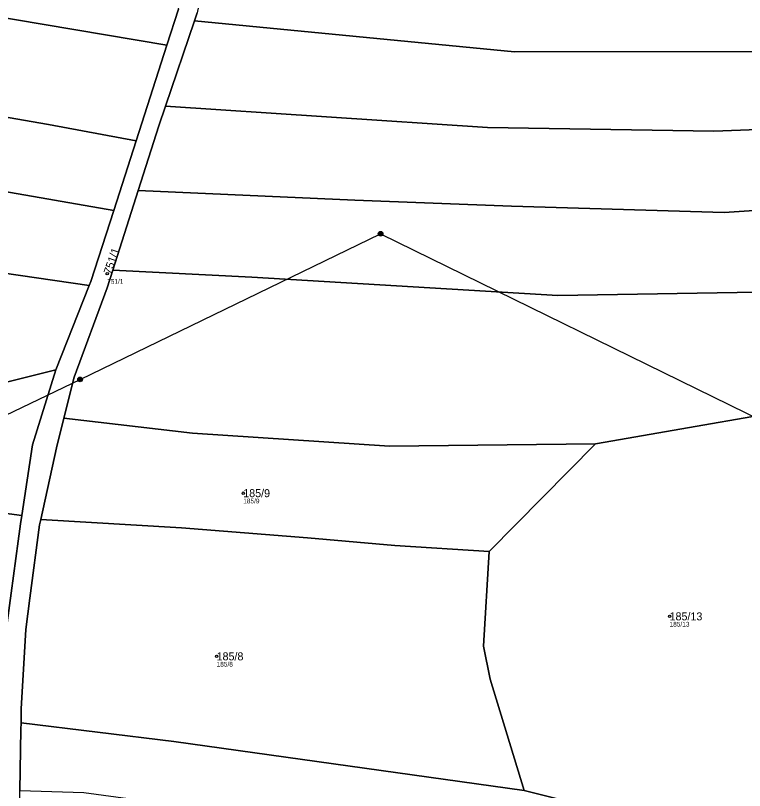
# Model space of a CAD drawing. Extents: x -732749 to -730903, y -1025757 to -1023435.
# Drawn here: x -732515.9 to -732361.3, y -1024376.4 to -1024211.9 of the extents above; entities that cross this region are included whole.
import ezdxf

# ---------------------------------------------------------------- set-up
doc = ezdxf.new("R2010")
doc.units = 0
for name, color, linetype in [('Definiční body', 7, 'Continuous'), ('Hranice parcel', 7, 'Continuous'), ('Parcelní čísla', 7, 'Continuous'), ('Polygon parcely', 7, 'Continuous'), ('Poz předměty', 7, 'Continuous')]:
    doc.layers.add(name, color=color, linetype=linetype)

msp = doc.modelspace()

# ---------------------------------------------------------------- linework, layer by layer
at = {"layer": 'Definiční body'}
for centre in [(-732496.44, -1024266.69), (-732467.58, -1024313.3), (-732377.15, -1024339.45), (-732473.23, -1024347.94)]:
    msp.add_circle(centre, 0.25, dxfattribs=at)
at = {"layer": 'Hranice parcel'}
for p, q in [((-732481.33, -1024210.59), (-732483.78, -1024218.21)), ((-732477.92, -1024213.06), (-732477.34, -1024211.36)), ((-732484.08, -1024231.15), (-732477.92, -1024213.06)), ((-732483.78, -1024218.21), (-732490.3, -1024238.5)), ((-732490.3, -1024238.5), (-732495.05, -1024253.3)), ((-732495.24, -1024265.95), (-732489.86, -1024249.03)), ((-732495.05, -1024253.3), (-732499.89, -1024268.37)), ((-732496.44, -1024269.72), (-732495.24, -1024265.95)), ((-732499.89, -1024268.37), (-732500.24, -1024269.25)), ((-732507.36, -1024287.14), (-732500.24, -1024269.25)), ((-732507.36, -1024287.14), (-732512.31, -1024303.06)), ((-732338.32, -1024293.35), (-732392.86, -1024302.8)), ((-732512.31, -1024303.06), (-732514.54, -1024318.02)), ((-732415.39, -1024325.71), (-732392.86, -1024302.8)), ((-732514.8, -1024319.8), (-732514.54, -1024318.02)), ((-732514.71, -1024362.05), (-732514.65, -1024359.05)), ((-732398.38, -1024378.79), (-732407.98, -1024376.4))]:
    msp.add_line(p, q, dxfattribs=at)
for points in [[(-732483.78, -1024218.21), (-732548.88, -1024207.17), (-732600.96, -1024200)], [(-732231.05, -1024219.9), (-732275.68, -1024219.9), (-732316.84, -1024219.53), (-732410.01, -1024219.62), (-732477.92, -1024213.06)], [(-732490.3, -1024238.5), (-732508.85, -1024235.06), (-732560.65, -1024226.06), (-732600.54, -1024218.18)], [(-732489.86, -1024249.03), (-732485.5, -1024235.31), (-732484.08, -1024231.15)], [(-732234.65, -1024231.45), (-732367.79, -1024236.46), (-732415.74, -1024235.72), (-732484.08, -1024231.15)], [(-732495.05, -1024253.3), (-732532.87, -1024246.72), (-732600.96, -1024235.11)], [(-732238.17, -1024243.51), (-732301.03, -1024249.44), (-732365.56, -1024253.71), (-732410.71, -1024252.41), (-732443.9, -1024251.11), (-732489.86, -1024249.03)], [(-732500.24, -1024269.25), (-732529.94, -1024264.88), (-732602.4, -1024252.75)], [(-732243.15, -1024256.67), (-732271.43, -1024260.75), (-732295.07, -1024264.84), (-732333.47, -1024268.36), (-732354.43, -1024270.59), (-732400.82, -1024271.33), (-732465.78, -1024267.43), (-732495.24, -1024265.95)], [(-732505.6, -1024297.35), (-732503.43, -1024288.69), (-732496.44, -1024269.72)], [(-732604.37, -1024296.86), (-732559.6, -1024300.19), (-732507.36, -1024287.14)], [(-732510.53, -1024318.91), (-732507.18, -1024303.66), (-732505.6, -1024297.35)], [(-732392.86, -1024302.8), (-732436.54, -1024303.29), (-732478.37, -1024300.6), (-732505.6, -1024297.35)], [(-732514.54, -1024318.02), (-732543.64, -1024314.23), (-732604.75, -1024301.6)], [(-732514.65, -1024359.05), (-732513.68, -1024342.2), (-732512.81, -1024335.55), (-732510.77, -1024320), (-732510.53, -1024318.91)], [(-732415.39, -1024325.71), (-732435.42, -1024324.38), (-732453.96, -1024322.8), (-732480.67, -1024320.67), (-732510.53, -1024318.91)], [(-732518.96, -1024359.19), (-732517.79, -1024341.9), (-732514.8, -1024319.8)], [(-732407.98, -1024376.4), (-732415.21, -1024352.75), (-732416.6, -1024345.75), (-732415.39, -1024325.71)], [(-732514.97, -1024376.41), (-732514.73, -1024363.47), (-732514.71, -1024362.05)], [(-732514.71, -1024362.05), (-732482.33, -1024366.02), (-732407.98, -1024376.4)]]:
    msp.add_lwpolyline(points, dxfattribs=at)
at = {"layer": 'Polygon parcely'}
for points in [[(-732475.83, -1024185.64), (-732600.85, -1024178.57), (-732600.96, -1024200), (-732548.88, -1024207.17), (-732483.78, -1024218.21), (-732481.33, -1024210.59), (-732477.69, -1024192.62)], [(-732471.52, -1024185.74), (-732473.69, -1024193.82), (-732477.34, -1024211.36), (-732477.92, -1024213.06), (-732410.01, -1024219.62), (-732316.84, -1024219.53), (-732275.68, -1024219.9), (-732231.05, -1024219.9), (-732226.32, -1024197.87)], [(-732483.78, -1024218.21), (-732548.88, -1024207.17), (-732600.96, -1024200), (-732600.36, -1024210.85), (-732600.54, -1024218.18), (-732560.65, -1024226.06), (-732508.85, -1024235.06), (-732490.3, -1024238.5)], [(-732231.05, -1024219.9), (-732275.68, -1024219.9), (-732316.84, -1024219.53), (-732410.01, -1024219.62), (-732477.92, -1024213.06), (-732484.08, -1024231.15), (-732415.74, -1024235.72), (-732367.79, -1024236.46), (-732234.65, -1024231.45)], [(-732490.3, -1024238.5), (-732508.85, -1024235.06), (-732560.65, -1024226.06), (-732600.54, -1024218.18), (-732600.96, -1024235.11), (-732532.87, -1024246.72), (-732495.05, -1024253.3)], [(-732415.74, -1024235.72), (-732484.08, -1024231.15), (-732485.5, -1024235.31), (-732489.86, -1024249.03), (-732443.9, -1024251.11), (-732410.71, -1024252.41), (-732365.56, -1024253.71), (-732301.03, -1024249.44), (-732238.17, -1024243.51), (-732234.65, -1024231.45), (-732367.79, -1024236.46)], [(-732601.13, -1024241.76), (-732602.4, -1024252.75), (-732529.94, -1024264.88), (-732500.24, -1024269.25), (-732499.89, -1024268.37), (-732495.05, -1024253.3), (-732532.87, -1024246.72), (-732600.96, -1024235.11)], [(-732365.56, -1024253.71), (-732410.71, -1024252.41), (-732443.9, -1024251.11), (-732489.86, -1024249.03), (-732495.24, -1024265.95), (-732465.78, -1024267.43), (-732400.82, -1024271.33), (-732354.43, -1024270.59), (-732333.47, -1024268.36), (-732295.07, -1024264.84), (-732271.43, -1024260.75), (-732243.15, -1024256.67), (-732238.17, -1024243.51), (-732301.03, -1024249.44)], [(-732507.36, -1024287.14), (-732500.24, -1024269.25), (-732529.94, -1024264.88), (-732602.4, -1024252.75), (-732604.15, -1024267.95), (-732604.37, -1024296.86), (-732559.6, -1024300.19)], [(-732604.75, -1024301.6), (-732543.64, -1024314.23), (-732514.54, -1024318.02), (-732512.31, -1024303.06), (-732507.36, -1024287.14), (-732559.6, -1024300.19), (-732604.37, -1024296.86)], [(-732338.32, -1024293.35), (-732392.86, -1024302.8), (-732415.39, -1024325.71), (-732416.6, -1024345.75), (-732415.21, -1024352.75), (-732407.98, -1024376.4), (-732398.38, -1024378.79), (-732359.43, -1024386.4), (-732338.63, -1024388.46)], [(-732478.37, -1024300.6), (-732505.6, -1024297.35), (-732507.18, -1024303.66), (-732510.53, -1024318.91), (-732480.67, -1024320.67), (-732453.96, -1024322.8), (-732435.42, -1024324.38), (-732415.39, -1024325.71), (-732392.86, -1024302.8), (-732436.54, -1024303.29)], [(-732584.07, -1024354.13), (-732557, -1024354.69), (-732519.11, -1024361.59), (-732518.96, -1024359.19), (-732517.79, -1024341.9), (-732514.8, -1024319.8), (-732514.54, -1024318.02), (-732543.64, -1024314.23), (-732604.75, -1024301.6), (-732607.06, -1024330.31), (-732607.89, -1024353.82), (-732605.02, -1024353.86), (-732604.16, -1024343.88), (-732583.62, -1024345.03), (-732584.04, -1024353.59)], [(-732415.39, -1024325.71), (-732435.42, -1024324.38), (-732453.96, -1024322.8), (-732480.67, -1024320.67), (-732510.53, -1024318.91), (-732510.77, -1024320), (-732512.81, -1024335.55), (-732513.68, -1024342.2), (-732514.65, -1024359.05), (-732514.71, -1024362.05), (-732482.33, -1024366.02), (-732407.98, -1024376.4), (-732415.21, -1024352.75), (-732416.6, -1024345.75)], [(-732407.98, -1024376.4), (-732482.33, -1024366.02), (-732514.71, -1024362.05), (-732514.73, -1024363.47), (-732514.97, -1024376.41), (-732501.42, -1024376.84), (-732453.88, -1024383.25), (-732401.2, -1024390.98), (-732398.38, -1024378.79)]]:
    msp.add_lwpolyline(points, close=True, dxfattribs=at)
for points in [[(-732481.33, -1024210.59), (-732483.78, -1024218.21), (-732490.3, -1024238.5), (-732495.05, -1024253.3), (-732499.89, -1024268.37), (-732500.24, -1024269.25), (-732507.36, -1024287.14), (-732512.31, -1024303.06), (-732514.54, -1024318.02), (-732514.8, -1024319.8), (-732517.79, -1024341.9)], [(-732517.33, -1024388.7), (-732514.04, -1024388.7), (-732512.27, -1024388.7), (-732512.54, -1024388.04), (-732515.07, -1024381.83), (-732514.97, -1024376.41), (-732514.73, -1024363.47), (-732514.71, -1024362.05), (-732514.65, -1024359.05), (-732513.68, -1024342.2), (-732512.81, -1024335.55), (-732510.77, -1024320), (-732510.53, -1024318.91), (-732507.18, -1024303.66), (-732505.6, -1024297.35), (-732503.43, -1024288.69), (-732496.44, -1024269.72), (-732495.24, -1024265.95), (-732489.86, -1024249.03), (-732485.5, -1024235.31), (-732484.08, -1024231.15), (-732477.92, -1024213.06), (-732477.34, -1024211.36)], [(-732354.43, -1024270.59), (-732400.82, -1024271.33), (-732465.78, -1024267.43), (-732495.24, -1024265.95), (-732496.44, -1024269.72), (-732503.43, -1024288.69), (-732505.6, -1024297.35), (-732478.37, -1024300.6), (-732436.54, -1024303.29), (-732392.86, -1024302.8), (-732338.32, -1024293.35)]]:
    msp.add_lwpolyline(points, dxfattribs=at)
at = {"layer": 'Poz předměty'}
for p, q in [((-732502.19, -1024289.15), (-732438.44, -1024258.23)), ((-732438.44, -1024258.23), (-732336.28, -1024308.39)), ((-732567.31, -1024320.56), (-732502.19, -1024289.15))]:
    msp.add_line(p, q, dxfattribs=at)
for centre, radius in [((-732438.44, -1024258.23), 0.5), ((-732438.44, -1024258.23), 0.4), ((-732438.44, -1024258.23), 0.3), ((-732438.44, -1024258.23), 0.2), ((-732438.44, -1024258.23), 0.1), ((-732502.19, -1024289.15), 0.5), ((-732502.19, -1024289.15), 0.4), ((-732502.19, -1024289.15), 0.3), ((-732502.19, -1024289.15), 0.2), ((-732502.19, -1024289.15), 0.1)]:
    msp.add_circle(centre, radius, dxfattribs=at)

# ---------------------------------------------------------------- texts
at = {"layer": 'Definiční body'}
for s, p in [('751/1', (-732496.44, -1024268.85)), ('185/9', (-732467.58, -1024315.46)), ('185/13', (-732377.15, -1024341.61)), ('185/8', (-732473.23, -1024350.1))]:
    msp.add_text(s, height=1, dxfattribs=at).set_placement(p)
at = {"layer": 'Parcelní čísla'}
msp.add_text('751/1', height=1.7, rotation=71, dxfattribs=at).set_placement((-732495.64, -1024266.97))
for s, p in [('185/9', (-732467.58, -1024314.15)), ('185/13', (-732377.15, -1024340.3)), ('185/8', (-732473.23, -1024348.79))]:
    msp.add_text(s, height=1.7, dxfattribs=at).set_placement(p)

doc.saveas('drawing.dxf')
